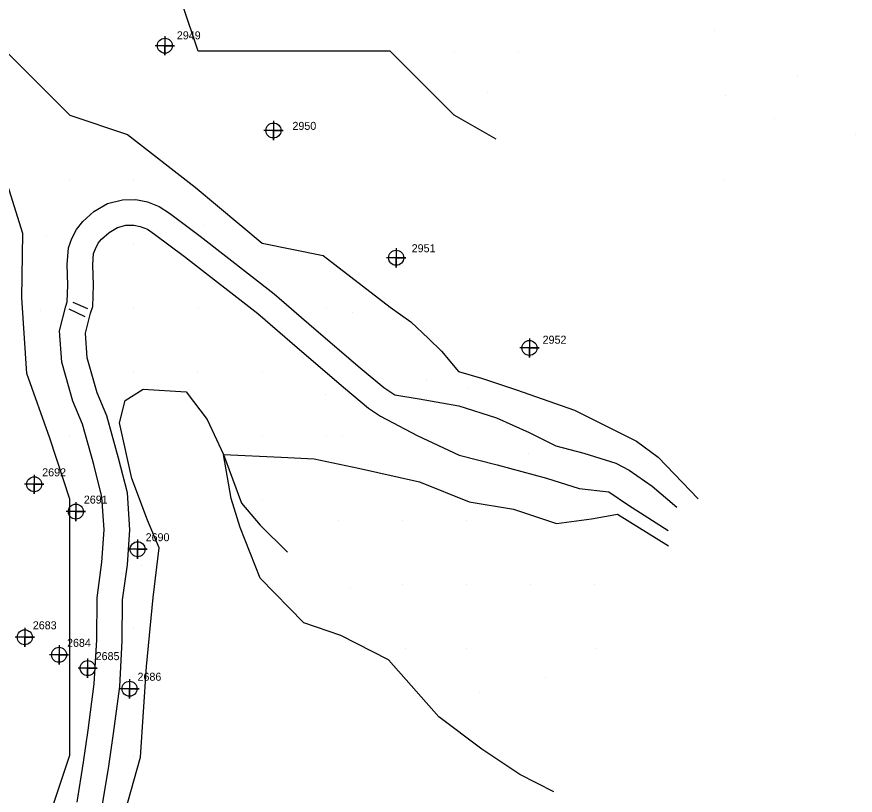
# Model space of a CAD drawing. Extents: x 2062781 to 2066835, y 358981 to 366501.
# Drawn here: x 2065042.3 to 2065304.1, y 362747.2 to 362990.5 of the extents above; entities that cross this region are included whole.
import ezdxf

# ---------------------------------------------------------------- set-up
doc = ezdxf.new("R2010")
doc.units = 0
for name, color, linetype in [('Exist DTM Regular Point CELL', 7, 'Continuous'), ('Exist DTM Regular Point Cogo Number', 7, 'Continuous'), ('PH Exist DTM Breakline', 7, 'Continuous'), ('PH Exist DTM Point', 7, 'Continuous')]:
    doc.layers.add(name, color=color, linetype=linetype)

msp = doc.modelspace()

# ---------------------------------------------------------------- linework, layer by layer
at = {"layer": 'Exist DTM Regular Point CELL'}
for points in [[(2065088.51, 362984.44), (2065088.51, 362978.44), (2065088.51, 362981.44), (2065091.51, 362981.44), (2065085.51, 362981.44)], [(2065122.42, 362957.94), (2065122.42, 362951.94), (2065122.42, 362954.94), (2065125.42, 362954.94), (2065119.42, 362954.94)], [(2065160.75, 362918.17), (2065160.75, 362912.17), (2065160.75, 362915.17), (2065163.75, 362915.17), (2065157.75, 362915.17)], [(2065202.39, 362889.99), (2065202.39, 362883.99), (2065202.39, 362886.99), (2065205.39, 362886.99), (2065199.39, 362886.99)], [(2065047.7, 362847.39), (2065047.7, 362841.39), (2065047.7, 362844.39), (2065050.7, 362844.39), (2065044.7, 362844.39)], [(2065060.7, 362838.86), (2065060.7, 362832.86), (2065060.7, 362835.86), (2065063.7, 362835.86), (2065057.7, 362835.86)], [(2065080.01, 362827.11), (2065080.01, 362821.11), (2065080.01, 362824.11), (2065083.01, 362824.11), (2065077.01, 362824.11)], [(2065044.76, 362799.6), (2065044.76, 362793.6), (2065044.76, 362796.6), (2065047.76, 362796.6), (2065041.76, 362796.6)], [(2065055.45, 362794.12), (2065055.45, 362788.12), (2065055.45, 362791.12), (2065058.45, 362791.12), (2065052.45, 362791.12)], [(2065064.39, 362789.96), (2065064.39, 362783.96), (2065064.39, 362786.96), (2065067.39, 362786.96), (2065061.39, 362786.96)], [(2065077.47, 362783.52), (2065077.47, 362777.52), (2065077.47, 362780.52), (2065080.47, 362780.52), (2065074.47, 362780.52)]]:
    msp.add_lwpolyline(points, dxfattribs=at)
for centre in [(2065088.51, 362981.44), (2065122.42, 362954.94), (2065160.75, 362915.17), (2065202.39, 362886.99), (2065047.7, 362844.39), (2065060.7, 362835.86), (2065080.01, 362824.11), (2065044.76, 362796.6), (2065055.45, 362791.12), (2065064.39, 362786.96), (2065077.47, 362780.52)]:
    msp.add_circle(centre, 2.34, dxfattribs=at)
at = {"layer": 'PH Exist DTM Breakline'}
for points in [[(2064991.78, 363126.64), (2064977.31, 363101.45), (2064958.86, 363079.76), (2064938.86, 363059.76), (2064938.82, 363039.78), (2064958.86, 363019.76), (2064978.86, 363019.76), (2064998.86, 363019.76), (2065018.86, 362999.76), (2065038.86, 362979.76), (2065058.86, 362959.76), (2065076.89, 362953.7), (2065097.98, 362937.28), (2065118.86, 362919.76), (2065137.94, 362915.92), (2065158.86, 362899.76), (2065165.37, 362895.19)], [(2065192.04, 362952.21), (2065178.86, 362959.76), (2065158.84, 362979.72), (2065138.86, 362979.76), (2065098.86, 362979.76), (2065078.86, 363039.76), (2065078.86, 363059.76), (2065078.86, 363079.76), (2065080.92, 363094.38)], [(2064878.86, 362519.76), (2064898.86, 362499.76), (2064938.84, 362499.72), (2064958.86, 362519.76), (2064978.86, 362559.76), (2064998.86, 362599.76), (2065018.86, 362639.76), (2065038.86, 362699.76), (2065058.86, 362759.76), (2065058.86, 362779.76), (2065058.86, 362799.76), (2065058.86, 362819.76), (2065058.86, 362839.76), (2065052.6, 362858.76), (2065045.36, 362879), (2065043.85, 362902.68), (2065044.1, 362922.72), (2065038.86, 362939.76), (2065018.86, 362939.76), (2064998.86, 362959.76), (2064978.86, 362979.76), (2064958.86, 362979.76), (2064952.26, 362973.16)], [(2065061.09, 362745.09), (2065063.07, 362757.58), (2065064.51, 362767.6), (2065066.45, 362782.02), (2065067.21, 362795.76), (2065067.32, 362808.91), (2065068.86, 362820.02), (2065069.56, 362830.18), (2065068.85, 362840.44), (2065066.33, 362850.54), (2065062.79, 362863.2), (2065059.78, 362870.35), (2065056.31, 362882.55), (2065055.65, 362892.39), (2065057.59, 362900.03), (2065058.02, 362901.39), (2065058.24, 362906.63), (2065058.04, 362913.09), (2065058.36, 362918.25), (2065059.5, 362921.15), (2065060.89, 362924.02), (2065062.89, 362926.47), (2065066.33, 362929.58), (2065070.64, 362932.17), (2065075.26, 362933.28), (2065079.49, 362933.43), (2065083.11, 362932.64), (2065086.76, 362931.19), (2065089.91, 362929.11), (2065099.51, 362921.92), (2065122.64, 362903.91), (2065135.02, 362893.22), (2065149.51, 362880.82), (2065156.94, 362874.6), (2065160.32, 362872.34)], [(2065068.97, 362743.73), (2065070.98, 362756.38), (2065072.43, 362766.5), (2065074.42, 362781.26), (2065075.21, 362795.5), (2065075.31, 362808.33), (2065076.82, 362819.2), (2065077.58, 362830.18), (2065076.79, 362841.7), (2065074.06, 362852.59), (2065070.36, 362865.84), (2065067.34, 362873.01), (2065064.23, 362883.93), (2065063.71, 362891.65), (2065065.29, 362897.83), (2065065.97, 362899.98), (2065066.25, 362906.59), (2065066.04, 362912.97), (2065066.27, 362916.5), (2065066.83, 362917.94), (2065067.68, 362919.69), (2065068.71, 362920.95), (2065071.11, 362923.12), (2065073.7, 362924.68), (2065076.35, 362925.31), (2065078.77, 362925.4), (2065080.76, 362924.97), (2065083.04, 362924.06), (2065085.31, 362922.56), (2065094.65, 362915.56), (2065117.57, 362897.72), (2065129.81, 362887.15), (2065144.34, 362874.71), (2065152.14, 362868.18), (2065155.88, 362865.69)], [(2065064.45, 362899.2), (2065059.83, 362901.21)], [(2065058.53, 362899.24), (2065063.52, 362896.79)], [(2065165.37, 362895.19), (2065170.88, 362889.98), (2065174.87, 362885.98), (2065180.23, 362879.63), (2065187.45, 362877.52), (2065198.33, 362873.95), (2065216.42, 362867.57), (2065235.85, 362857.88), (2065242.61, 362852.83), (2065255.12, 362839.89)], [(2065071.32, 362725.08), (2065080.95, 362759.14), (2065082.8, 362787.46), (2065084.85, 362809.07), (2065086.75, 362824.53), (2065083.1, 362833.24), (2065078.23, 362846.18), (2065074.39, 362863.57), (2065076.08, 362870.55), (2065081.77, 362874.13), (2065095.15, 362873.29), (2065101.69, 362864.61), (2065106.86, 362853.75), (2065112.4, 362838.48), (2065118.26, 362831.64), (2065126.78, 362823.19)], [(2065160.32, 362872.34), (2065167.92, 362871.05), (2065180.38, 362868.87), (2065192.12, 362865.14), (2065202.25, 362860.55), (2065210.63, 362856.43), (2065219.32, 362854.12), (2065229.32, 362850.99), (2065233.51, 362848.86), (2065240.74, 362843.8), (2065248.45, 362837.28)], [(2065155.88, 362865.69), (2065167.29, 362859.66), (2065180.44, 362853.5), (2065192.33, 362850.52), (2065207.66, 362846.28), (2065217.88, 362843.13), (2065227.14, 362842.06), (2065233.35, 362837.9), (2065245.68, 362829.93)], [(2065210.02, 362748.33), (2065199.43, 362753.73), (2065187.56, 362761.62), (2065174.12, 362771.79), (2065158.38, 362789.55), (2065143.48, 362797.18), (2065131.9, 362801.07), (2065118.3, 362815.12), (2065112.08, 362830.95), (2065109.27, 362839.99), (2065106.86, 362853.75), (2065124.86, 362852.88), (2065135.12, 362852.32), (2065149, 362849.45), (2065168.04, 362845.2), (2065183.59, 362838.92), (2065197.45, 362836.61), (2065210.8, 362832.15), (2065221.78, 362833.66), (2065229.87, 362835.09), (2065245.82, 362825.14)]]:
    msp.add_lwpolyline(points, dxfattribs=at)
at = {"layer": 'PH Exist DTM Point'}
for p, q in [((2065260.31, 362986.31), (2065260.31, 362986.31)), ((2065178.86, 362979.76), (2065178.86, 362979.76)), ((2065198.86, 362979.76), (2065198.86, 362979.76)), ((2065286.19, 362971.87), (2065286.19, 362971.87)), ((2065189.29, 362966.94), (2065189.29, 362966.94)), ((2065263.47, 362965.99), (2065263.47, 362965.99)), ((2065278.87, 362958.81), (2065278.87, 362958.81)), ((2065304.14, 362953.78), (2065304.14, 362953.78)), ((2065058.86, 362939.76), (2065058.86, 362939.76)), ((2065078.86, 362939.76), (2065078.86, 362939.76)), ((2065263.43, 362939.3), (2065263.43, 362939.3)), ((2065100.56, 362925.22), (2065100.56, 362925.22)), ((2065051.61, 362922.11), (2065051.61, 362922.11)), ((2065078.86, 362919.76), (2065078.86, 362919.76)), ((2065049.8, 362898.73), (2065049.8, 362898.73)), ((2065078.86, 362899.76), (2065078.86, 362899.76)), ((2065098.86, 362899.76), (2065098.86, 362899.76)), ((2065138.86, 362899.76), (2065138.86, 362899.76)), ((2065147.26, 362898.15), (2065147.26, 362898.15)), ((2065078.86, 362879.76), (2065078.86, 362879.76)), ((2065098.84, 362879.72), (2065098.84, 362879.72)), ((2065118.86, 362879.76), (2065118.86, 362879.76)), ((2065170.29, 362877.09), (2065170.29, 362877.09)), ((2065183.35, 362874.35), (2065183.35, 362874.35)), ((2065138.73, 362872.41), (2065138.73, 362872.41)), ((2065058.87, 362859.79), (2065058.87, 362859.79)), ((2065118.86, 362859.76), (2065118.86, 362859.76)), ((2065138.86, 362859.76), (2065138.86, 362859.76)), ((2065143.91, 362859.64), (2065143.91, 362859.64)), ((2065202.14, 362854.1), (2065202.14, 362854.1)), ((2065118.86, 362839.76), (2065118.86, 362839.76)), ((2065142.73, 362833.2), (2065142.73, 362833.2)), ((2065162.73, 362833.2), (2065162.73, 362833.2)), ((2065182.73, 362833.2), (2065182.73, 362833.2)), ((2065081.06, 362818.93), (2065081.06, 362818.93)), ((2065146.45, 362812.24), (2065146.45, 362812.24)), ((2065162.73, 362813.2), (2065162.73, 362813.2)), ((2065182.76, 362813.18), (2065182.76, 362813.18)), ((2065202.74, 362813.19), (2065202.74, 362813.19)), ((2065222.73, 362813.2), (2065222.73, 362813.2)), ((2065078.86, 362799.76), (2065078.86, 362799.76)), ((2065163.59, 362792.95), (2065163.59, 362792.95)), ((2065182.73, 362793.2), (2065182.73, 362793.2)), ((2065223.02, 362793.05), (2065223.02, 362793.05)), ((2065207.32, 362783.96), (2065207.32, 362783.96)), ((2065078.84, 362779.72), (2065078.84, 362779.72)), ((2065186.7, 362779.35), (2065186.7, 362779.35)), ((2065078.86, 362759.76), (2065078.86, 362759.76))]:
    msp.add_line(p, q, dxfattribs=at)

# ---------------------------------------------------------------- texts
at = {"layer": 'Exist DTM Regular Point Cogo Number'}
for s, p in [('2949', (2065092.26, 362983.42)), ('2949', (2065092.26, 362983.42)), ('2949', (2065092.26, 362983.42)), ('2950', (2065128.36, 362955.13)), ('2950', (2065128.36, 362955.13)), ('2950', (2065128.36, 362955.13)), ('2951', (2065165.61, 362916.9)), ('2951', (2065165.61, 362916.9)), ('2951', (2065165.61, 362916.9)), ('2952', (2065206.5, 362888.32)), ('2952', (2065206.5, 362888.32)), ('2952', (2065206.5, 362888.32)), ('2692', (2065050.2, 362846.89)), ('2692', (2065050.2, 362846.89)), ('2692', (2065050.2, 362846.89)), ('2691', (2065063.2, 362838.36)), ('2691', (2065063.2, 362838.36)), ('2691', (2065063.2, 362838.36)), ('2690', (2065082.51, 362826.61)), ('2690', (2065082.51, 362826.61)), ('2690', (2065082.51, 362826.61)), ('2683', (2065047.26, 362799.1)), ('2683', (2065047.26, 362799.1)), ('2683', (2065047.26, 362799.1)), ('2684', (2065057.95, 362793.62)), ('2684', (2065057.95, 362793.62)), ('2684', (2065057.95, 362793.62)), ('2685', (2065066.89, 362789.46)), ('2685', (2065066.89, 362789.46)), ('2685', (2065066.89, 362789.46)), ('2686', (2065079.97, 362783.02)), ('2686', (2065079.97, 362783.02)), ('2686', (2065079.97, 362783.02))]:
    msp.add_text(s, height=2.5, dxfattribs=at).set_placement(p)

doc.saveas('drawing.dxf')
